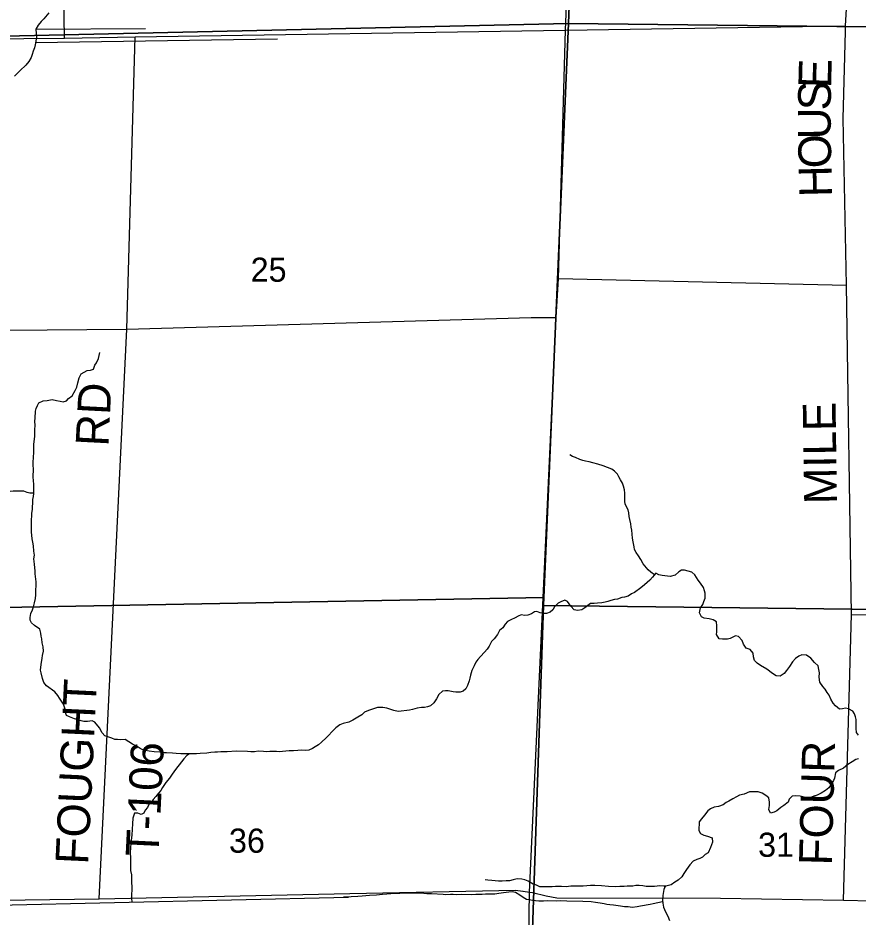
# Model space of a CAD drawing. Extents: x 1588073 to 2013523, y 1090242 to 1357120.
# Drawn here: x 1775515 to 1783199, y 1220667 to 1228891 of the extents above; entities that cross this region are included whole.
import ezdxf

# ---------------------------------------------------------------- set-up
doc = ezdxf.new("R2010")
doc.units = 0
for name, color, linetype in [('GM_X_County_Road', 7, 'Continuous'), ('GM_X_County_Road_Text', 7, 'Continuous'), ('GM_X_Minor_River', 7, 'Continuous'), ('GM_X_Section', 7, 'Continuous'), ('GM_X_Section_Text', 7, 'Continuous'), ('GM_X_Township', 7, 'Continuous'), ('GM_X_Township_Road', 7, 'Continuous'), ('GM_X_Township_Road_Text', 7, 'Continuous')]:
    doc.layers.add(name, color=color, linetype=linetype)

msp = doc.modelspace()

# ---------------------------------------------------------------- linework, layer by layer
at = {"layer": 'GM_X_County_Road'}
for points in [[(1783085, 1228818.1), (1783121.2, 1229450.4)], [(1780517.3, 1228778.2), (1780522, 1228778.3), (1783085, 1228818.1)], [(1783138.2, 1223434), (1783093, 1226447), (1783063.5, 1227969.9), (1783083.6, 1228765.4), (1783085, 1228818.1)], [(1769995.6, 1228657.6), (1775940.2, 1228706.9), (1776587.2, 1228716.9), (1780517.3, 1228778.2)], [(1783065.2, 1220820.5), (1783138.2, 1223434)], [(1769710.8, 1220744.1), (1776256.9, 1220833.7), (1778549.1, 1220881.3), (1780065.1, 1220911.7), (1780132.8, 1220902.2), (1780135.1, 1220901.9)], [(1780135.1, 1220901.9), (1780192.1, 1220893.9), (1780221.2, 1220889.8), (1780347.1, 1220860.3), (1780443.1, 1220843.1), (1781940.7, 1220839.7), (1783065.2, 1220820.5), (1783584.3, 1220808.5)]]:
    msp.add_lwpolyline(points, dxfattribs=at)
at = {"layer": 'GM_X_Minor_River'}
for p, q in [((1775677.5, 1228788.4), (1776680.6, 1228795.1)), ((1775673.8, 1228667.5), (1777889.4, 1228698.7)), ((1770860.4, 1220675.5), (1778537.2, 1220847.5))]:
    msp.add_line(p, q, dxfattribs=at)
for points in [[(1775795.8, 1228938.9), (1775751.2, 1228883.2), (1775726.9, 1228859.4), (1775700.5, 1228825.6), (1775678.1, 1228787.7), (1775679.7, 1228749.6), (1775683.3, 1228715.5), (1775670.6, 1228643.4), (1775664.3, 1228617.4), (1775654, 1228587.5), (1775643.7, 1228555.5), (1775635.4, 1228529.5), (1775615, 1228493.6), (1775586.6, 1228457.8), (1775536, 1228410.2), (1775481.3, 1228358.6)], [(1775643.9, 1224127.1), (1775640.2, 1224159.3), (1775638.5, 1224187.3), (1775636.9, 1224233.5), (1775637.4, 1224281.6), (1775639.7, 1224305.6), (1775641.9, 1224331.6), (1775642.2, 1224357.7), (1775646.6, 1224397.8), (1775646.8, 1224421.8), (1775649.1, 1224449.9), (1775651.5, 1224485.9), (1775655.7, 1224513.9), (1775658, 1224540), (1775658.9, 1224626.2), (1775655.1, 1224656.3), (1775653.5, 1224692.4), (1775656.2, 1224762.5), (1775654.6, 1224798.6), (1775652.8, 1224826.7), (1775655.3, 1224870.8), (1775659.8, 1224918.8), (1775660.2, 1224958.9), (1775660.5, 1224989), (1775662.7, 1225015), (1775667.2, 1225063.1), (1775669.8, 1225125.2), (1775670.2, 1225161.3), (1775668.6, 1225203.4), (1775670.9, 1225229.4), (1775675.5, 1225293.6), (1775681.8, 1225319.6), (1775692.1, 1225345.5), (1775706.3, 1225371.4), (1775744.6, 1225387.1), (1775780.7, 1225392.8), (1775826.9, 1225400.3), (1775866.9, 1225391.9), (1775898.9, 1225385.6), (1775928.9, 1225379.3), (1775959.1, 1225387), (1775977.4, 1225410.9), (1776009.7, 1225434.6), (1776038.2, 1225482.5), (1776052.6, 1225514.4), (1776061, 1225554.4), (1776073.5, 1225598.4), (1776091.9, 1225636.3), (1776146.3, 1225665.8), (1776178.4, 1225667.5), (1776204.6, 1225679.3), (1776216.9, 1225713.2), (1776233.2, 1225737.1), (1776251.6, 1225775.1), (1776255.9, 1225803.1), (1776264.2, 1225829.1)], [(1781336.6, 1223796.5), (1781302.2, 1223821.1), (1781278.4, 1223843.3), (1781234.8, 1223897.9), (1781211.2, 1223938.2), (1781189.4, 1223970.5), (1781169.7, 1224000.8), (1781153.9, 1224029), (1781150.2, 1224053.1), (1781140.6, 1224097.3), (1781134.9, 1224133.4), (1781129.6, 1224205.6), (1781123.9, 1224233.8), (1781120.2, 1224261.9), (1781112.5, 1224302), (1781106.8, 1224330.1), (1781103.1, 1224364.3), (1781095.4, 1224390.4), (1781079.6, 1224418.6), (1781069.8, 1224444.8), (1781066.1, 1224468.9), (1781064.4, 1224501), (1781064.8, 1224543.1), (1781061.1, 1224575.2), (1781053.4, 1224609.3), (1781043.7, 1224635.5), (1781025.9, 1224665.7), (1781010.2, 1224693.9), (1780998.4, 1224718.1), (1780972.6, 1224744.4), (1780946.7, 1224762.7), (1780868.8, 1224793.6), (1780818.8, 1224808.1), (1780772.9, 1224822.6), (1780738.9, 1224830.9), (1780706.9, 1224837.2), (1780680.9, 1224843.5), (1780654.9, 1224851.8), (1780613, 1224870.2), (1780587, 1224880.5), (1780563.1, 1224894.8)], [(1775658.1, 1224544), (1775622, 1224544.3), (1775598, 1224550.6), (1775568, 1224560.9), (1775471.8, 1224561.8), (1775443.7, 1224560.1), (1775395.6, 1224560.6), (1775335.4, 1224553.2), (1775303.3, 1224551.5), (1775273.2, 1224549.8), (1775239.1, 1224550.1), (1775213.1, 1224552.4), (1775179.1, 1224558.7), (1775147.1, 1224569)], [(1777934, 1222180.2), (1777904, 1222178.5), (1777879.9, 1222180.8), (1777851.9, 1222181), (1777819.8, 1222179.3), (1777789.7, 1222177.6), (1777761.6, 1222179.9), (1777711.5, 1222182.4), (1777677.4, 1222178.7), (1777645.4, 1222179.1), (1777613.3, 1222181.4), (1777509.1, 1222182.4), (1777428.8, 1222179.2), (1777370.7, 1222177.7), (1777340.6, 1222176), (1777314.5, 1222174.3), (1777278.4, 1222172.6), (1777242.3, 1222167), (1777182.1, 1222163.6), (1777146, 1222159.9), (1777115.9, 1222158.2), (1777091.9, 1222160.4), (1777055.8, 1222158.8), (1777005.6, 1222159.3), (1776961.6, 1222163.7), (1776927.5, 1222166), (1776873.4, 1222168.6), (1776843.4, 1222168.9), (1776813.3, 1222173.2), (1776759.2, 1222177.7), (1776713.2, 1222184.2), (1776681.2, 1222188.5), (1776655.2, 1222194.8), (1776631.3, 1222209), (1776603.4, 1222225.3), (1776563.5, 1222247.8), (1776529.6, 1222268.2), (1776493.7, 1222290.6), (1776451.6, 1222289), (1776423.6, 1222291.3), (1776399.5, 1222291.5), (1776373.6, 1222301.8), (1776337.6, 1222314.1), (1776309.6, 1222324.4), (1776285.8, 1222350.8), (1776260.2, 1222397.1), (1776218.7, 1222449.6), (1776192.7, 1222459.9), (1776150.6, 1222454.3), (1776116.5, 1222456.6), (1776092.5, 1222460.9), (1776066.5, 1222471.2), (1776032.5, 1222479.5), (1775986.6, 1222498), (1775958.7, 1222510.3), (1775948.9, 1222536.5), (1775945.2, 1222566.6), (1775929.6, 1222612.8), (1775894.1, 1222669.3), (1775880.3, 1222693.5), (1775852.5, 1222725.8), (1775776.9, 1222782.7), (1775751.1, 1222811), (1775737.5, 1222847.3), (1775726, 1222901.5), (1775720.2, 1222925.6), (1775726.7, 1222977.7), (1775735.3, 1223033.7), (1775739.6, 1223057.7), (1775748, 1223099.8), (1775744.4, 1223137.9), (1775736.7, 1223176), (1775733, 1223210.1), (1775727.3, 1223236.3), (1775723.5, 1223262.4), (1775715.9, 1223298.5), (1775666.1, 1223333.1), (1775638.3, 1223357.4), (1775624.5, 1223383.6), (1775624.7, 1223407.7), (1775633.1, 1223443.7), (1775647.5, 1223475.6), (1775655.8, 1223503.6), (1775666.2, 1223541.6), (1775674.6, 1223581.6), (1775676.9, 1223613.6), (1775679.3, 1223655.7), (1775679.7, 1223697.8), (1775682.1, 1223733.9), (1775674.6, 1223782.1), (1775672.8, 1223806.1), (1775671, 1223832.2), (1775667.3, 1223860.3), (1775665.6, 1223894.4), (1775663.9, 1223918.5), (1775660.1, 1223942.6), (1775664.5, 1223976.6), (1775660.8, 1224012.7), (1775655.3, 1224062.9), (1775651.6, 1224095), (1775643.9, 1224127.1)], [(1783201.9, 1222328.9), (1783186.2, 1222355.1), (1783182.5, 1222391.3), (1783180.8, 1222423.4), (1783181.3, 1222473.5), (1783175.6, 1222497.6), (1783167.8, 1222525.7), (1783152, 1222549.9), (1783112.1, 1222570.4), (1783084.1, 1222576.7), (1783058, 1222570.9), (1783027.9, 1222569.2), (1782992.1, 1222599.6), (1782970.3, 1222623.9), (1782950.6, 1222658.2), (1782935, 1222696.4), (1782917.1, 1222720.6), (1782899.4, 1222750.9), (1782875.6, 1222775.2), (1782849.9, 1222815.5), (1782844.3, 1222859.7), (1782846.8, 1222899.8), (1782841.1, 1222931.9), (1782833.4, 1222964), (1782801.6, 1222994.4), (1782767.9, 1223034.8), (1782726.1, 1223063.3), (1782684, 1223063.7), (1782657.8, 1223052), (1782627.5, 1223030.2), (1782599.2, 1223000.4), (1782570.7, 1222958.6), (1782544.2, 1222920.8), (1782523.9, 1222892.9), (1782485.6, 1222869.2), (1782449.6, 1222873.6), (1782415.7, 1222894), (1782365.9, 1222932.6), (1782306.1, 1222967.2), (1782276.3, 1222987.6), (1782252.5, 1223013.8), (1782242.8, 1223046), (1782239.1, 1223080.1), (1782211.4, 1223114.5), (1782175.4, 1223126.9), (1782149.7, 1223163.2), (1782138, 1223197.4), (1782104.3, 1223233.8), (1782078.3, 1223238.1), (1782027.9, 1223214.5), (1782003.8, 1223208.7), (1781959.7, 1223207.2), (1781927.7, 1223211.5), (1781904, 1223249.8), (1781906.2, 1223275.9), (1781906.8, 1223330), (1781903.1, 1223366.1), (1781873.3, 1223386.4), (1781837.2, 1223392.8), (1781791.2, 1223399.3), (1781767.3, 1223411.5), (1781749.6, 1223449.8), (1781758.1, 1223493.8), (1781778.4, 1223525.7), (1781788.7, 1223553.7), (1781799, 1223583.6), (1781801.5, 1223627.7), (1781795.7, 1223651.8), (1781786, 1223680), (1781758.3, 1223720.3), (1781736.5, 1223748.6), (1781704.9, 1223797), (1781679.1, 1223821.4), (1781611.1, 1223838.1), (1781585.1, 1223840.3), (1781560.9, 1223824.5), (1781526.5, 1223792.8), (1781480.2, 1223781.2), (1781408.2, 1223789.9), (1781376.2, 1223798.3), (1781350.2, 1223812.6), (1781319.8, 1223776.8), (1781295.5, 1223748.9), (1781246.9, 1223705.3), (1781212.6, 1223677.6), (1781154, 1223636.1), (1781125.8, 1223622.3), (1781095.5, 1223600.6), (1781063.4, 1223592.9), (1781039.3, 1223589.1), (1780999.1, 1223575.4), (1780970.9, 1223569.7), (1780938.8, 1223562), (1780910.7, 1223554.3)], [(1780910.7, 1223554.3), (1780884.5, 1223546.5), (1780856.4, 1223540.8), (1780816.3, 1223537.2), (1780786.2, 1223533.4), (1780752.1, 1223533.8), (1780699.6, 1223496.2), (1780671.3, 1223476.4), (1780633.2, 1223470.8), (1780603.2, 1223477.1), (1780571.4, 1223511.5), (1780541.8, 1223551.9), (1780517.8, 1223566.1), (1780479.6, 1223550.5), (1780455.4, 1223538.7), (1780423, 1223502.9), (1780406.7, 1223477), (1780382.4, 1223455.2), (1780350.2, 1223443.5), (1780318.2, 1223443.8), (1780290.2, 1223450.1), (1780262.2, 1223460.4), (1780238.1, 1223458.6), (1780211.9, 1223438.9), (1780177.7, 1223427.2), (1780149.6, 1223425.4), (1780117.5, 1223429.8), (1780089.4, 1223418), (1780063.2, 1223404.2), (1780022.9, 1223386.6), (1779992.7, 1223368.8), (1779972.4, 1223345), (1779950, 1223311.1), (1779919.7, 1223287.4), (1779901.3, 1223249.5), (1779870.8, 1223211.7), (1779846.5, 1223185.8), (1779824, 1223144), (1779805.7, 1223118.1), (1779781.4, 1223088.2), (1779746.9, 1223050.5), (1779720.6, 1223022.7), (1779702.3, 1222998.8), (1779687.9, 1222964.9), (1779665.5, 1222921), (1779653, 1222879), (1779646.7, 1222851), (1779640.5, 1222827), (1779626, 1222783.1), (1779609.7, 1222755.2), (1779585.4, 1222733.3), (1779559.2, 1222723.6), (1779519.1, 1222722), (1779495.1, 1222726.2), (1779451.1, 1222734.7), (1779425.1, 1222736.9), (1779397, 1222733.2), (1779364.6, 1222701.4), (1779342.1, 1222661.6), (1779317.7, 1222625.7), (1779287.4, 1222600), (1779261.2, 1222590.2), (1779233.1, 1222584.5), (1779207, 1222582.7), (1779166.9, 1222577.1), (1779122.7, 1222565.5), (1779094.5, 1222559.8), (1779070.4, 1222556), (1779020.2, 1222548.4), (1778992.2, 1222546.7), (1778952.1, 1222555.1), (1778924.2, 1222565.4), (1778888.2, 1222575.8), (1778852.2, 1222582.2), (1778826.1, 1222584.4), (1778802.1, 1222582.7), (1778757.8, 1222567.1), (1778721.6, 1222555.4), (1778683.4, 1222541.7), (1778659.1, 1222515.9), (1778624.8, 1222494.2), (1778576.4, 1222466.6), (1778540.1, 1222448.9), (1778489.9, 1222435.4), (1778459.7, 1222423.6), (1778421.3, 1222398), (1778386.9, 1222360.2), (1778358.5, 1222330.4), (1778334.2, 1222304.6), (1778289.7, 1222266.9), (1778263.4, 1222243.2), (1778233.2, 1222223.4), (1778209, 1222209.6), (1778174.7, 1222191.9), (1778148.6, 1222190.1), (1778108.6, 1222192.6), (1778074.5, 1222188.9), (1778034.4, 1222187.3), (1777996.2, 1222185.6), (1777964.2, 1222183.9), (1777934, 1222180.2)], [(1777082.5, 1222160), (1777057.6, 1222144.7), (1777031.3, 1222114.9), (1777008.9, 1222087.1), (1776954.1, 1222015.4), (1776925.6, 1221973.6), (1776899.2, 1221937.8), (1776866.7, 1221896), (1776836.2, 1221852.2), (1776821.9, 1221824.3), (1776799.6, 1221800.4), (1776775.2, 1221768.6), (1776750.9, 1221740.8), (1776734.6, 1221716.9), (1776710.4, 1221695.1), (1776698.1, 1221669.1), (1776677.8, 1221645.3), (1776665.5, 1221615.3), (1776641.3, 1221603.5), (1776609.4, 1221617.9), (1776581.3, 1221616.1), (1776564.8, 1221570.2), (1776562.3, 1221518.1), (1776557.8, 1221470.1), (1776557.2, 1221415.9), (1776546.5, 1221343.9), (1776544, 1221297.8), (1776541.7, 1221261.7), (1776543.1, 1221199.6), (1776542.6, 1221153.5), (1776544.3, 1221117.3), (1776544, 1221091.3), (1776551.6, 1221051.1), (1776553.4, 1221025.1), (1776552.9, 1220980.9), (1776554.6, 1220944.8), (1776553.6, 1220842.6), (1776554.9, 1220798.5)], [(1783203.8, 1222114.4), (1783179.7, 1222106.6), (1783145.4, 1222084.9), (1783105.1, 1222063.3), (1783066.6, 1222027.6), (1783020.3, 1222006), (1782994.1, 1221986.2), (1782983.6, 1221938.2), (1782975.3, 1221914.2), (1782957, 1221886.3), (1782932.6, 1221848.5), (1782900.2, 1221822.7), (1782861.9, 1221799.1), (1782825.6, 1221781.4), (1782795.5, 1221771.6), (1782763.3, 1221759.9), (1782739.2, 1221754.1), (1782695.2, 1221766.6), (1782669.2, 1221770.9), (1782623.1, 1221775.3), (1782595, 1221773.6), (1782568.7, 1221745.8), (1782558.4, 1221717.8), (1782520, 1221688.1), (1782493.7, 1221668.4), (1782455.3, 1221636.7), (1782431.2, 1221624.9), (1782397, 1221617.2), (1782383.3, 1221651.4), (1782389.7, 1221687.4), (1782390, 1221717.5), (1782384.3, 1221755.6), (1782356.5, 1221778), (1782322.6, 1221798.3), (1782284.6, 1221810.7), (1782206.5, 1221811.5), (1782156.2, 1221791.9), (1782113.9, 1221780.3), (1782085.7, 1221766.6), (1782053.5, 1221746.9), (1782017.2, 1221727.2), (1781993, 1221713.4), (1781964.7, 1221693.6), (1781922.5, 1221678), (1781884.3, 1221670.3), (1781850.1, 1221656.6), (1781825.9, 1221638.8), (1781795.4, 1221599), (1781767, 1221565.2), (1781746.7, 1221537.4), (1781746.4, 1221511.3), (1781742.1, 1221485.3), (1781743.9, 1221457.2), (1781757.7, 1221431), (1781789.6, 1221416.7), (1781821.6, 1221406.3), (1781863.5, 1221389.9)], [(1781863.5, 1221389.9), (1781867.1, 1221351.8), (1781848.6, 1221301.8), (1781828.1, 1221253.9), (1781799.8, 1221238.2), (1781775.5, 1221214.3), (1781751.4, 1221202.6), (1781723.2, 1221192.8), (1781691, 1221179.1), (1781660.6, 1221145.3), (1781630.1, 1221101.5), (1781605.7, 1221063.7), (1781587.3, 1221035.8), (1781554.9, 1221004), (1781522.7, 1220986.3), (1781488.4, 1220960.6), (1781440.1, 1220949), (1781422, 1220943.4)], [(1781437.1, 1220948.1), (1781386, 1220951.6), (1781335.9, 1220946.1), (1781259.7, 1220946.8), (1781231.7, 1220951.1), (1781195.6, 1220955.4), (1781165.5, 1220953.7), (1781137.4, 1220950), (1781087.3, 1220948.5), (1781059.2, 1220946.8), (1781019.1, 1220945.1), (1780977, 1220943.6), (1780914.9, 1220946.2), (1780852.8, 1220952.8), (1780790.7, 1220955.4), (1780752.6, 1220955.8), (1780684.4, 1220950.4), (1780636.2, 1220948.9), (1780596.1, 1220949.3), (1780572.1, 1220947.5), (1780527.9, 1220944), (1780487.8, 1220946.4), (1780431.7, 1220944.9), (1780401.6, 1220943.2), (1780377.5, 1220941.4), (1780319.4, 1220942), (1780289.4, 1220944.3), (1780257.4, 1220956.6), (1780227.4, 1220967), (1780181.6, 1220993.5), (1780151.6, 1221005.8), (1780123.7, 1221014.1), (1780081.6, 1221016.5), (1780043.4, 1221006.9), (1780011.2, 1220997.1), (1779979.2, 1220997.5), (1779945.1, 1220995.8), (1779909, 1220996.1), (1779848.9, 1221000.8), (1779812.8, 1221003.1), (1779786.8, 1221005.4)], [(1781434.6, 1220947.3), (1781423.8, 1220917.1), (1781413.2, 1220863.1), (1781410.8, 1220825), (1781414.5, 1220794.9), (1781420.2, 1220756.8), (1781437.8, 1220714.5), (1781459.4, 1220674.2), (1781475.1, 1220633.9)], [(1781410.3, 1220804.6), (1781326.3, 1220787.8), (1781298.1, 1220780), (1781207.8, 1220766.9), (1781177.6, 1220761.2), (1781133.5, 1220753.6), (1781095.4, 1220760), (1781063.4, 1220760.3), (1781027.3, 1220766.7), (1780963.3, 1220775.3), (1780929.2, 1220777.6), (1780901.2, 1220781.9), (1780877.2, 1220786.2), (1780841.2, 1220794.6), (1780797.1, 1220801), (1780757.1, 1220805.4), (1780681, 1220810.1), (1780536.6, 1220811.6), (1780476.5, 1220814.2), (1780438.4, 1220812.5), (1780358.2, 1220813.3), (1780322.1, 1220811.7), (1780278, 1220812.1), (1780250, 1220814.4), (1780222, 1220818.7), (1780189.9, 1220823), (1780165.9, 1220827.2), (1780136, 1220845.6), (1780104.2, 1220865.9), (1780064.3, 1220890.4), (1780034.3, 1220896.7), (1780004.2, 1220893), (1779956, 1220889.4), (1779913.9, 1220881.8), (1779877.7, 1220876.2), (1779817.6, 1220876.8), (1779791.5, 1220875), (1779761.4, 1220873.3), (1779729.3, 1220871.6), (1779701.3, 1220871.9), (1779663.2, 1220870.3), (1779568.9, 1220871.2), (1779522.8, 1220869.6), (1779496.8, 1220871.9), (1779470.7, 1220872.2), (1779428.6, 1220870.6), (1779402.6, 1220872.8), (1779298.4, 1220877.8), (1779254.3, 1220878.3), (1779228.2, 1220880.6), (1779154.1, 1220885.3), (1779104, 1220885.8), (1779073.9, 1220884.1), (1779007.7, 1220882.7), (1778973.7, 1220883.1), (1778925.5, 1220877.5), (1778889.4, 1220875.9), (1778849.3, 1220872.2), (1778793.1, 1220866.8), (1778730.9, 1220863.4), (1778662.7, 1220858), (1778622.5, 1220854.4), (1778562.4, 1220851), (1778528.3, 1220847.3), (1778492.2, 1220847.7)]]:
    msp.add_lwpolyline(points, dxfattribs=at)
at = {"layer": 'GM_X_Section'}
for points in [[(1780754.9, 1234157.3), (1785757.6, 1234139.3), (1785731.5, 1228782.2), (1780549, 1228839.4), (1780748.6, 1234119.3)], [(1775456.7, 1233993.5), (1780748.6, 1234119.3), (1780549, 1228839.4), (1775253.2, 1228721.3)], [(1775253.2, 1228721.3), (1780549, 1228839.4), (1780325.3, 1223590.2), (1775052.9, 1223493.1)], [(1780549, 1228839.4), (1785731.5, 1228782.2), (1785709.2, 1223453.4), (1780320.7, 1223516.2), (1780325.3, 1223590.2)], [(1780325.3, 1223590.2), (1780320.7, 1223516.2), (1780145.3, 1218306.7), (1774879.7, 1218204.4), (1775052.9, 1223493.1)], [(1785709.2, 1223453.4), (1785663.5, 1218206.9), (1785067.3, 1218221.4), (1780145.3, 1218306.7), (1780320.7, 1223516.2)]]:
    msp.add_lwpolyline(points, close=True, dxfattribs=at)
at = {"layer": 'GM_X_Township'}
for points in [[(1753711.4, 1218178.8), (1756196, 1218154.6), (1761403.6, 1218115.7), (1763023.2, 1218124.2), (1765443, 1218106.7), (1769476, 1218119.6), (1769617.7, 1218119), (1773659.6, 1218139.8), (1775070.5, 1218184.3), (1778493.9, 1218249.5), (1780153.8, 1218276.2), (1780192.1, 1220893.9), (1780436.6, 1226151), (1780457.5, 1226507.8), (1780522, 1228778.2), (1780606.5, 1230796.3), (1780849.5, 1236733), (1781100, 1244734.5)], [(1790887.4, 1218107.9), (1789775, 1218118.3), (1788979, 1218121.9), (1788935, 1218122.1), (1785057.4, 1218172.5), (1783541.8, 1218207.8), (1780153.8, 1218276.2), (1780192.1, 1220893.9), (1780436.6, 1226151), (1780457.5, 1226507.8), (1780522, 1228778.2), (1780606.5, 1230796.3), (1780849.5, 1236733), (1781100, 1244734.5)]]:
    msp.add_lwpolyline(points, dxfattribs=at)
at = {"layer": 'GM_X_Township_Road'}
for points in [[(1775940.2, 1228706.9), (1775927.8, 1229468.8), (1775927.8, 1229469.2)], [(1776256.9, 1220833.7), (1776509.7, 1226044.3), (1776587.2, 1228716.9)], [(1780455.2, 1226469.7), (1780457.5, 1226507.8), (1783093, 1226447)], [(1769901, 1226003.1), (1773223.4, 1226016.3), (1776509.7, 1226044.3), (1780210.1, 1226151.6), (1780436.6, 1226151), (1780455.2, 1226469.7)], [(1783138.2, 1223434), (1783932.3, 1223418.2), (1784398, 1223422.5), (1784773.1, 1223771.4), (1785321, 1223967.6), (1785719.3, 1223806.4)]]:
    msp.add_lwpolyline(points, dxfattribs=at)

# ---------------------------------------------------------------- texts
at = {"layer": 'GM_X_County_Road_Text'}
for s, rotation, p in [('E', 88.52559, (1782952.2, 1228245.5)), ('S', 88.9594, (1782948.5, 1228043.7)), ('U', 90.32058, (1782950, 1227781.6)), ('O', 91.35162, (1782956.2, 1227519.1)), ('H', 91.41354, (1782962.7, 1227255.3)), ('MILE', 90.84314, (1783006.8, 1224444.9)), ('FOUR', 88.4517, (1782958.3, 1221136.6))]:
    msp.add_text(s, height=300, rotation=rotation, dxfattribs=at).set_placement(p)
at = {"layer": 'GM_X_Section_Text'}
for s, p in [('25', (1777642.5, 1226477.5)), ('36', (1777444.5, 1221254.7)), ('31', (1782284.5, 1221217.3))]:
    msp.add_text(s, height=221, rotation=0.00001, dxfattribs=at).set_placement(p)
at = {"layer": 'GM_X_Township_Road_Text'}
for s, rotation, p in [('RD', 87.03878, (1776340.9, 1224967.5)), ('FOUGHT', 87.2813, (1776156, 1221143.4)), ('T-106', 87.19303, (1776798.5, 1221213.5))]:
    msp.add_text(s, height=300, rotation=rotation, dxfattribs=at).set_placement(p)

doc.saveas('drawing.dxf')
